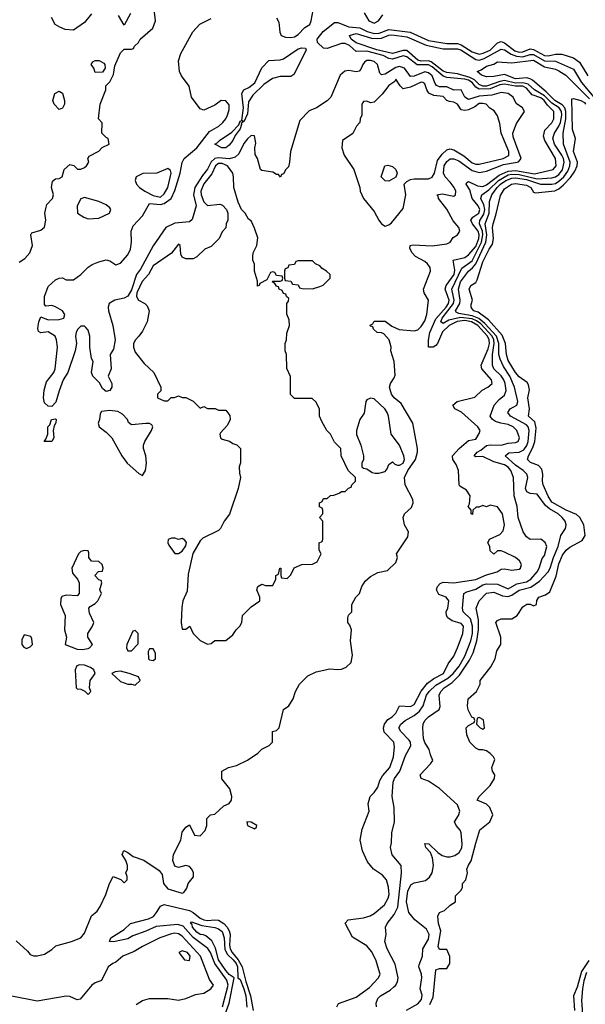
# Model space of a CAD drawing. Header units: inches. Extents: x 2380249 to 2585472, y 382747 to 546448.
# Tile 510 of 626: x 2531093 to 2534215, y 453924 to 459357. Entities that reach past the tile are written whole.
import ezdxf

# ---------------------------------------------------------------- set-up
doc = ezdxf.new("R2010")
doc.units = ezdxf.units.IN
doc.header["$MEASUREMENT"] = 0
doc.layers.add('C5435', color=7, linetype='Continuous')

msp = doc.modelspace()

# ---------------------------------------------------------------- linework, layer by layer
at = {"layer": 'C5435', "color": 4}
for points, elevation in [([(2532510, 459366.8), (2532523.1, 459343.1), (2532528.1, 459288.1), (2532536, 459270), (2532560.4, 459260.4), (2532590, 459257.6), (2532610, 459261.7), (2532630, 459275.3), (2532666.7, 459313.3), (2532694.3, 459330), (2532702.7, 459350), (2532723.5, 459470)], 24), ([(2531090, 458018), (2531120.4, 458039.6), (2531148.9, 458071.1), (2531164, 458110), (2531155.3, 458170), (2531160.2, 458179.8), (2531210, 458194.8), (2531230, 458211.3), (2531236.9, 458250), (2531232, 458290), (2531238.6, 458321.4), (2531243.2, 458336.8), (2531273.2, 458370), (2531279.3, 458390), (2531269.1, 458430.9), (2531274, 458466), (2531290, 458478), (2531310, 458481), (2531328, 458490), (2531338, 458530), (2531370, 458558), (2531391.6, 458551.6), (2531412.7, 458532.7), (2531430, 458532), (2531450, 458541), (2531462, 458550), (2531474, 458570), (2531468.7, 458590), (2531476.4, 458603.6), (2531530, 458632), (2531548.7, 458651.3), (2531586, 458670), (2531582, 458702), (2531570, 458706), (2531546, 458730), (2531547.3, 458787.3), (2531528, 458810), (2531538, 458890), (2531568, 458970), (2531568.4, 458991.6), (2531590, 459014), (2531610, 459054), (2531618, 459102), (2531650, 459174), (2531670, 459194), (2531710, 459194), (2531722, 459198), (2531726, 459210), (2531748, 459230), (2531758, 459250), (2531828.7, 459310), (2531842, 459350), (2531834.6, 459414.6)], 28), ([(2531490, 459389.2), (2531450, 459341.2), (2531390, 459299), (2531343.1, 459303.1), (2531314.6, 459314.6), (2531288, 459330), (2531268.4, 459368.4)], 28), ([(2531704.7, 459390), (2531670, 459326), (2531639, 459379)], 28), ([(2532994.4, 459394.4), (2533020.4, 459350), (2533050, 459337.6), (2533074, 459350), (2533097.2, 459382.8)], 24), ([(2531074.2, 454274.2), (2531136.3, 454216.3), (2531150, 454198), (2531170, 454191.3), (2531190, 454191.3), (2531230, 454201), (2531270, 454226.8), (2531292.5, 454247.5), (2531378, 454270), (2531430, 454290.7), (2531450, 454316), (2531490, 454411.3), (2531521.2, 454438.8), (2531536.6, 454463.4), (2531569.2, 454530), (2531589.2, 454590), (2531608.7, 454630), (2531652, 454612), (2531670, 454594), (2531686, 454610), (2531686, 454630), (2531678, 454650), (2531688.7, 454670), (2531688.7, 454690), (2531678, 454718), (2531658, 454750), (2531668, 454772), (2531690, 454762), (2531718.8, 454738.8), (2531778.4, 454718.4), (2531862.8, 454662.8), (2531879.8, 454639.8), (2531886, 454590), (2531910, 454561.6), (2531990, 454538), (2531999, 454541), (2532015.3, 454564.7), (2532022, 454590), (2532052.9, 454627.1), (2532052.7, 454650), (2532044, 454670), (2532030, 454684), (2532010, 454689), (2531970, 454678), (2531950, 454686), (2531938, 454718), (2531942.7, 454750), (2531982, 454830), (2531990, 454874), (2532010, 454902), (2532030, 454914), (2532058, 454858), (2532090, 454854), (2532116.4, 454883.6), (2532126, 454910), (2532126, 454950), (2532146, 454970), (2532170, 454974), (2532220.2, 455019.8), (2532248.9, 455031.1), (2532262, 455050), (2532264, 455070), (2532252.9, 455112.9), (2532208.4, 455168.4), (2532208, 455210), (2532246, 455230), (2532290, 455242), (2532350, 455271.3), (2532408, 455310), (2532430, 455332), (2532470, 455352), (2532488, 455370), (2532488, 455430), (2532510, 455434), (2532526, 455450), (2532548.7, 455550), (2532578, 455570), (2532602, 455610), (2532615.3, 455650), (2532638, 455690), (2532683.1, 455736.9), (2532730, 455758), (2532804.5, 455775.5), (2532850, 455770.4), (2532870, 455772.7), (2532896, 455784), (2532922.4, 455810), (2532929.7, 455850), (2532919.3, 455930), (2532925.2, 455990), (2532916, 456016), (2532904, 456030), (2532904, 456056), (2532908.4, 456071.6), (2532926, 456090), (2532926, 456130), (2532949.1, 456170.9), (2532969, 456191), (2532981.2, 456230), (2533000.9, 456259.1), (2533030, 456284.7), (2533070, 456306), (2533123.1, 456316.9), (2533170, 456361), (2533178, 456390), (2533173.2, 456410), (2533235.9, 456504.1), (2533239.7, 456530), (2533218, 456570), (2533209.4, 456610.6), (2533217.2, 456630), (2533255.6, 456664.4), (2533265.6, 456690), (2533262.4, 456710), (2533221.6, 456790), (2533217.6, 456830), (2533236.3, 456870), (2533278, 456930), (2533289.7, 456970), (2533289.6, 456990), (2533263.7, 457130), (2533198.8, 457238.8), (2533159.3, 457270), (2533146, 457290), (2533134, 457330), (2533139, 457350), (2533160.2, 457379.8), (2533165.2, 457394.8), (2533160.9, 457470), (2533141.2, 457530), (2533142.7, 457550), (2533132.7, 457590), (2533103.1, 457623.1), (2533090, 457628.7), (2533066, 457630), (2533046, 457650), (2533042, 457662), (2533030, 457666), (2533028.4, 457671.6), (2533042, 457678), (2533050, 457694), (2533110, 457694), (2533146.4, 457666.4), (2533186.9, 457646.9), (2533270, 457639.3), (2533290, 457646), (2533310, 457664.4), (2533330, 457695.5), (2533339.7, 457730), (2533349.4, 457810), (2533326.6, 457850), (2533322, 457870), (2533360.7, 457970), (2533358, 457990), (2533344.5, 458010), (2533330, 458021.6), (2533278, 458050), (2533259.5, 458070), (2533246.6, 458093.4), (2533249.2, 458110), (2533265.6, 458114.4), (2533369.1, 458109.1), (2533450, 458119.5), (2533469.4, 458130), (2533486, 458154), (2533509.3, 458170), (2533522.9, 458190), (2533516.9, 458210), (2533486, 458246), (2533450.6, 458310.6), (2533405.1, 458370), (2533402.7, 458382.7), (2533395.3, 458390), (2533424.4, 458395.6), (2533490, 458383.8), (2533499.3, 458390), (2533499.7, 458410), (2533490.8, 458430), (2533470, 458461.1), (2533441.7, 458490), (2533432.9, 458510), (2533435.3, 458550), (2533450, 458574.6), (2533470, 458589), (2533490, 458589.2), (2533517.5, 458577.5), (2533590, 458525.4), (2533630, 458513.7), (2533670, 458520.2), (2533763.2, 458556.8), (2533839, 458570), (2533847.2, 458572.8), (2533860.5, 458590), (2533816.9, 458710), (2533815.8, 458730), (2533835.2, 458784.8), (2533879.3, 458850), (2533869.2, 458870), (2533833.5, 458893.5), (2533816.9, 458930), (2533790, 458949.7), (2533750, 458955), (2533698.9, 458941.1), (2533630, 458935.2), (2533570, 458916.4), (2533549.8, 458929.8), (2533530, 458969.3), (2533490, 458968.3), (2533450, 458986), (2533410, 458987), (2533394.1, 458994.1), (2533385.5, 459005.5), (2533370, 459046.3), (2533350, 459063.7), (2533330, 459069), (2533270, 459045.8), (2533250, 459043.1), (2533216.4, 459090), (2533190, 459097.8), (2533170, 459092.1), (2533110, 459055.4), (2533090, 459052), (2533081.3, 459061.3), (2533068, 459110), (2533050, 459125.4), (2533030, 459131.3), (2533010, 459132.2), (2532997, 459123), (2532986.4, 459110), (2532976.5, 459083.5), (2532966.8, 459073.2), (2532950, 459068.2), (2532910, 459076.2), (2532887.7, 459072.3), (2532862.8, 459050), (2532810, 458928.7), (2532790, 458908.7), (2532732, 458870), (2532690, 458854), (2532639, 458801), (2532587.3, 458630), (2532582.8, 458570), (2532576, 458544), (2532562, 458530), (2532550, 458506), (2532538, 458502), (2532532.7, 458487.3), (2532522, 458502), (2532510, 458502), (2532490, 458515.3), (2532430, 458525.2), (2532422, 458530), (2532405.2, 458590), (2532393.6, 458613.6), (2532391.5, 458650), (2532395.6, 458675.6), (2532390, 458715.3), (2532370, 458717), (2532350, 458699.6), (2532330, 458673), (2532303.1, 458616.9), (2532282, 458598), (2532250.2, 458589.8), (2532190, 458594.7), (2532170, 458591.2), (2532150, 458572.2), (2532128.9, 458531.1), (2532102.2, 458497.8), (2532060.1, 458430), (2532051.9, 458390), (2532067.4, 458330), (2532045.8, 458254.2), (2532030, 458240.9), (2531950, 458233.6), (2531899.5, 458210), (2531830, 458109.5), (2531758.9, 457981.1), (2531736.9, 457950), (2531710, 457867), (2531690, 457831.5), (2531670, 457820.5), (2531618.8, 457810), (2531587.2, 457790), (2531581.1, 457770), (2531583.1, 457750), (2531607.3, 457670), (2531620.7, 457590), (2531610, 457538), (2531592, 457510), (2531598, 457430), (2531582, 457390), (2531601, 457350), (2531601, 457330), (2531591.3, 457310), (2531570, 457306), (2531562, 457310), (2531550, 457322), (2531532.9, 457352.9), (2531497.2, 457390), (2531489.6, 457410), (2531499, 457470), (2531490, 457488), (2531479.5, 457550), (2531480.5, 457610), (2531470, 457644), (2531458, 457658), (2531450, 457665.2), (2531430, 457665.2), (2531412.5, 457647.5), (2531403.8, 457630), (2531401.3, 457610), (2531406, 457570), (2531398.4, 457530), (2531358, 457410), (2531333.4, 457370), (2531310.4, 457309.6), (2531292.8, 457247.2), (2531270, 457222), (2531250, 457224), (2531230, 457242), (2531225.1, 457270), (2531227.5, 457312.5), (2531241.6, 457358.4), (2531281.2, 457410), (2531289.3, 457430), (2531300.9, 457550), (2531296, 457590), (2531288.7, 457610), (2531250, 457634), (2531208.7, 457628.7), (2531196.4, 457636.4), (2531193.6, 457653.6), (2531198, 457690), (2531210, 457718), (2531250, 457700.7), (2531310, 457701.6), (2531337.2, 457710), (2531342.7, 457730), (2531329, 457750), (2531290, 457772.3), (2531270, 457779.5), (2531236.4, 457776.4), (2531230, 457786), (2531229.7, 457830), (2531250, 457884), (2531290, 457921), (2531310, 457931.3), (2531330, 457932), (2531350, 457922), (2531390, 457922), (2531430, 457951.3), (2531470, 457991.3), (2531493.6, 458006.4), (2531530, 458021), (2531570, 458031), (2531590, 458026), (2531624.5, 458004.5), (2531650, 458013), (2531690, 458059.5), (2531705.3, 458090), (2531709.8, 458130), (2531708.6, 458190), (2531720, 458220), (2531770, 458273.7), (2531810, 458342.4), (2531870, 458337.3), (2531890, 458341.6), (2531929.7, 458370), (2531950, 458413.4), (2531978.9, 458510), (2531990.6, 458569.4), (2532000.4, 458590), (2532070.7, 458649.3), (2532141, 458739), (2532191.3, 458770), (2532214.7, 458790), (2532231.1, 458810), (2532239.7, 458830), (2532250, 458862), (2532250, 458886), (2532230, 458909.4), (2532204.7, 458910), (2532170, 458884.5), (2532110, 458857.2), (2532090, 458864), (2532042, 458930), (2532028.7, 458990), (2531986.3, 459046.3), (2531975.3, 459070), (2531968.7, 459130), (2531982, 459170), (2532049.4, 459290.6), (2532087.2, 459332.8), (2532150, 459362.8)], 24), ([(2532842.9, 453910), (2532851.9, 453928.1), (2532950, 453963.8), (2533023.5, 454016.5), (2533072.7, 454070), (2533082, 454090), (2533059.7, 454170), (2533035.6, 454215.6), (2533010, 454246.6), (2532930, 454295.3), (2532888.7, 454371.3), (2532906, 454390), (2532990, 454400.5), (2533027.7, 454412.3), (2533050, 454424.9), (2533106.5, 454473.5), (2533127.3, 454510), (2533131.6, 454530), (2533129.5, 454570), (2533117, 454610), (2533096.1, 454636.1), (2533046, 454670), (2533012.7, 454710), (2532985.2, 454770), (2532973.2, 454830), (2532984, 454890), (2533021.2, 454990), (2533017.2, 455030), (2533028, 455070), (2533050, 455092), (2533070, 455122), (2533081.2, 455158.8), (2533094.9, 455185.1), (2533136.2, 455230), (2533156.3, 455290), (2533162, 455342), (2533158, 455370), (2533105.6, 455425.6), (2533102, 455450), (2533107, 455470), (2533125.3, 455494.7), (2533149.2, 455510), (2533169.2, 455530), (2533189, 455571), (2533250, 455567), (2533270, 455578.4), (2533308.4, 455651.6), (2533344.9, 455695.1), (2533378.5, 455721.5), (2533433, 455750), (2533458, 455802), (2533490, 455844.7), (2533510, 455891.3), (2533538.4, 455970), (2533542.9, 456010), (2533530, 456024.5), (2533479.5, 456039.5), (2533456.5, 456056.5), (2533448.7, 456070), (2533448, 456090), (2533457.2, 456110), (2533461.2, 456150), (2533448, 456170), (2533406, 456186), (2533394, 456210), (2533399, 456230), (2533414.8, 456245.2), (2533430, 456252.4), (2533490, 456250.3), (2533610, 456268.8), (2533670, 456294), (2533728, 456310), (2533750, 456324.7), (2533770, 456326), (2533810, 456318.8), (2533850, 456324), (2533857.2, 456330), (2533862.7, 456350), (2533852.7, 456370), (2533830, 456389), (2533770, 456418), (2533750, 456426), (2533730, 456426), (2533710, 456408), (2533690, 456426), (2533688, 456450), (2533678, 456470), (2533686, 456490), (2533743.2, 456516.8), (2533762.7, 456537.3), (2533769.3, 456570), (2533757.2, 456630), (2533730, 456668.7), (2533690, 456678), (2533670, 456669), (2533650, 456675.3), (2533627.3, 456667.3), (2533612.7, 456667.3), (2533594, 456650), (2533592.7, 456627.3), (2533586, 456630), (2533586, 456650), (2533568, 456670), (2533575.3, 456684.7), (2533579, 456730), (2533560.2, 456760.2), (2533522, 456782), (2533518, 456790), (2533514.5, 456870), (2533502.4, 456902.4), (2533483.7, 456930), (2533482.7, 456950), (2533519, 456990), (2533570, 457034.8), (2533610, 457042), (2533630, 457074), (2533634, 457090), (2533621.2, 457110), (2533531.3, 457191.3), (2533495.3, 457210), (2533484, 457230), (2533508, 457250), (2533605.4, 457274.6), (2533646.7, 457313.3), (2533677.2, 457330), (2533700.9, 457350), (2533697, 457370), (2533644.2, 457430), (2533640.5, 457450), (2533678.8, 457541.2), (2533685.8, 457570), (2533685, 457590), (2533674.9, 457610), (2533621.4, 457670), (2533586.3, 457690), (2533550, 457696.3), (2533507.9, 457692.1), (2533463.2, 457670), (2533426.4, 457633.6), (2533399.2, 457570), (2533390, 457558.5), (2533374.9, 457550), (2533349.7, 457549.7), (2533348.9, 457588.9), (2533357.7, 457630), (2533390, 457705.3), (2533447.5, 457770), (2533459.9, 457790), (2533463.2, 457810), (2533441.8, 457870), (2533447.1, 457890), (2533490.6, 457950), (2533495.3, 457975.3), (2533486.6, 458030), (2533550, 458044.9), (2533570, 458058.7), (2533610, 458106), (2533628.1, 458150), (2533629.9, 458170), (2533623.7, 458190), (2533591.8, 458230), (2533583.1, 458250), (2533593.5, 458266.5), (2533627.2, 458290), (2533632.2, 458310), (2533623.9, 458330), (2533589.8, 458369.8), (2533577.1, 458417.1), (2533558.4, 458450), (2533561.3, 458458.7), (2533570, 458463), (2533619.7, 458439.7), (2533650, 458435.9), (2533670, 458444.7), (2533740.6, 458499.4), (2533790, 458521.4), (2533830, 458523.9), (2533934, 458506), (2534038.4, 458530), (2534053.5, 458550), (2534051.1, 458590), (2533992.2, 458690), (2533985.1, 458714.9), (2533992.3, 458747.7), (2534030, 458787.7), (2534040.7, 458810), (2534041.3, 458850), (2534005.7, 458885.7), (2533988.8, 458910), (2533970, 458925), (2533922.7, 458942.7), (2533890, 458978.6), (2533870, 458989.2), (2533830, 458989.9), (2533770, 459001), (2533743.3, 458996.7), (2533690, 458975.2), (2533630, 458973.8), (2533610, 458984.6), (2533589.9, 459010), (2533570, 459022.6), (2533550, 459029), (2533450, 459038.4), (2533430, 459044.3), (2533370, 459097.3), (2533350, 459107.1), (2533287.7, 459107.7), (2533230, 459152.2), (2533210, 459156.8), (2533150, 459139.1), (2533130, 459142), (2533098.6, 459158.6), (2533010, 459182.7), (2532950, 459180.9), (2532913.9, 459213.9), (2532890, 459224.7), (2532870, 459225.2), (2532790, 459197.1), (2532770, 459198.7), (2532736.3, 459230), (2532734.5, 459250), (2532767.6, 459292.4), (2532830, 459342), (2532850, 459341.1), (2532910, 459316.5), (2532970, 459311.6), (2533011.8, 459291.8), (2533050, 459280.7), (2533077.7, 459282.3), (2533130, 459302.1), (2533248.3, 459288.3), (2533350, 459242.1), (2533450, 459224.6), (2533510, 459225.1), (2533530, 459218), (2533590, 459180.1), (2533630, 459167.1), (2533651.5, 459171.5), (2533690.8, 459189.2), (2533730, 459229.1), (2533750, 459235.6), (2533770, 459229.3), (2533825.3, 459185.3), (2533850, 459177.3), (2533870, 459179.3), (2533910, 459195.2), (2533930, 459191.8), (2533990, 459158.5), (2534010, 459157.8), (2534050, 459166.2), (2534086, 459166), (2534150, 459145.7), (2534182.5, 459122.5), (2534230, 459046.8)], 16), ([(2533062, 453910), (2533061.2, 453930), (2533070, 453956), (2533084, 453970), (2533137.6, 454002.4), (2533159.1, 454020.9), (2533169.6, 454030.4), (2533179.3, 454050), (2533182.7, 454070), (2533165.6, 454145.6), (2533121.2, 454230), (2533109.3, 454270), (2533115.1, 454310), (2533112.7, 454350), (2533120.9, 454370), (2533160.7, 454419.3), (2533180.5, 454459.5), (2533200.9, 454650), (2533198, 454690), (2533149.5, 454749.5), (2533139, 454790), (2533144.7, 454815.3), (2533146.6, 454870), (2533162.7, 454930), (2533160.7, 455010), (2533149.4, 455070), (2533154, 455150), (2533162.4, 455170), (2533191.3, 455210), (2533223.1, 455296.9), (2533252, 455350), (2533249.4, 455370), (2533242, 455382), (2533196, 455430), (2533185.1, 455450), (2533196, 455470), (2533220.9, 455490), (2533270, 455517.4), (2533299.1, 455540.9), (2533320.4, 455570), (2533338.7, 455630), (2533352.4, 455650), (2533390, 455684.7), (2533456.7, 455723.3), (2533486.2, 455750), (2533518, 455790), (2533550, 455844.4), (2533582.8, 455930), (2533592.1, 455970), (2533593, 456010), (2533580.9, 456050), (2533540.5, 456090), (2533536.9, 456110), (2533544.5, 456190), (2533560.4, 456199.6), (2533610, 456214.9), (2533650, 456238), (2533670, 456244.2), (2533730, 456242.8), (2533790, 456217.3), (2533836.5, 456243.5), (2533890, 456254.3), (2533914, 456270), (2533949.6, 456310), (2533960.7, 456330), (2533977, 456383), (2533990, 456401), (2534002.4, 456450), (2533992.8, 456472.8), (2533970, 456489.6), (2533910, 456489.3), (2533890, 456502.7), (2533871.8, 456530), (2533845.4, 456610), (2533839.1, 456670), (2533822, 456730), (2533819.6, 456830), (2533803.5, 456870), (2533790, 456887.6), (2533770, 456901.4), (2533710, 456916.8), (2533650, 456946.9), (2533610, 456945.1), (2533601.2, 456950), (2533619, 456970), (2533639.2, 456980.8), (2533670, 457007), (2533690, 457011.8), (2533750, 457009), (2533790, 457019.5), (2533830, 457023.8), (2533844, 457030), (2533851.6, 457050), (2533837, 457090), (2533817, 457110), (2533790, 457123.5), (2533749.7, 457129.7), (2533719.7, 457139.7), (2533703.7, 457150), (2533689.3, 457170), (2533712.7, 457230), (2533739.1, 457260.9), (2533770, 457284.9), (2533778.9, 457310), (2533773.1, 457350), (2533764.7, 457370), (2533751.3, 457391.3), (2533709.7, 457430), (2533702.6, 457450), (2533703.2, 457510), (2533712.4, 457570), (2533710.5, 457590), (2533701.1, 457610), (2533638.3, 457678.3), (2533615.3, 457695.3), (2533590, 457705.8), (2533526.2, 457713.8), (2533461.7, 457698.3), (2533430, 457680.5), (2533417.6, 457690), (2533425.8, 457710), (2533487.8, 457790), (2533491.4, 457810), (2533478.9, 457870), (2533534.2, 457985.8), (2533590, 458026), (2533642.9, 458130), (2533650.4, 458170), (2533647.1, 458190), (2533630.6, 458230), (2533632.2, 458247.8), (2533655.8, 458284.2), (2533660.8, 458310), (2533655.4, 458335.4), (2533639.1, 458370), (2533643.6, 458390), (2533682, 458418), (2533735.3, 458470), (2533790, 458500.1), (2533810, 458504.3), (2533850, 458502.9), (2533950, 458479.5), (2534030, 458483.8), (2534050, 458489.2), (2534070, 458502.8), (2534090, 458528.8), (2534098.5, 458570), (2534095.7, 458590), (2534086, 458610), (2534044.4, 458670), (2534036.2, 458703.8), (2534044.4, 458730), (2534070, 458768.7), (2534078.4, 458790), (2534085, 458830), (2534083, 458850), (2534070.7, 458870.7), (2534030, 458896.5), (2533990, 458936.7), (2533935.6, 458970), (2533900.4, 459000.4), (2533870, 459008.5), (2533830, 459006.9), (2533770, 459020.7), (2533743.6, 459016.4), (2533670.6, 458990), (2533649.9, 458989.9), (2533630, 458999.4), (2533604.1, 459024.1), (2533578.4, 459038.4), (2533510, 459058), (2533450, 459065.4), (2533430, 459073.2), (2533363.9, 459123.9), (2533350, 459128.8), (2533310, 459128.7), (2533290, 459133.5), (2533230, 459186.2), (2533210, 459186), (2533150, 459169.8), (2533065.1, 459190), (2532950, 459229.7), (2532922, 459250), (2532913.2, 459270), (2532950, 459279.6), (2533035.5, 459255.5), (2533070, 459252.5), (2533090, 459254.7), (2533130, 459271.8), (2533146.9, 459273.1), (2533230, 459262.3), (2533337, 459217), (2533430, 459195.8), (2533510, 459195.5), (2533528, 459190), (2533610, 459137.2), (2533630, 459133.8), (2533657.4, 459142.6), (2533750, 459194.7), (2533770, 459191.2), (2533806.6, 459166.6), (2533835.3, 459155.3), (2533870, 459152), (2533910, 459165.5), (2533930, 459164.4), (2533990, 459130.1), (2534050, 459127.1), (2534150, 459083.8), (2534194.4, 459010), (2534263, 458930)], 12), ([(2533227.6, 453892.4), (2533290, 453926.3), (2533311.1, 453950), (2533313.9, 453973.9), (2533303.7, 454010), (2533313.7, 454070), (2533310.8, 454090.8), (2533296.3, 454130), (2533297.7, 454142.3), (2533316.3, 454190), (2533317.6, 454230), (2533350, 454283), (2533354, 454310), (2533338.3, 454338.3), (2533273.6, 454390), (2533240.5, 454430), (2533227.6, 454490), (2533236.3, 454550), (2533254.7, 454585.3), (2533270, 454594.4), (2533332.3, 454607.7), (2533354.9, 454625.1), (2533369.7, 454650.3), (2533377.4, 454690), (2533372.1, 454732.1), (2533361.5, 454761.5), (2533334, 454790), (2533329.3, 454810.7), (2533351, 454810), (2533401.3, 454761.3), (2533425.8, 454745.8), (2533450, 454738), (2533470, 454737.4), (2533495.8, 454744.2), (2533518.4, 454761.6), (2533532.8, 454787.2), (2533535.1, 454810), (2533529.6, 454870), (2533524.4, 454884.4), (2533502.7, 454910), (2533493.2, 454930), (2533514.9, 454965.1), (2533522.9, 454990), (2533510, 455025.2), (2533410, 455115.1), (2533350, 455156), (2533309, 455170), (2533304, 455190), (2533361.2, 455250), (2533374, 455270), (2533360.2, 455300.2), (2533354, 455330), (2533330, 455369), (2533322.9, 455390), (2533318, 455450), (2533320.9, 455470), (2533329.4, 455490), (2533349.3, 455510), (2533408.9, 455551.1), (2533413.6, 455566.4), (2533409.4, 455629.4), (2533418.4, 455650), (2533436.2, 455670), (2533480.2, 455699.8), (2533520.2, 455739.8), (2533576.7, 455823.3), (2533596.5, 455863.5), (2533616.2, 455930), (2533625.7, 455990), (2533625.6, 456045.6), (2533612.3, 456110), (2533629.3, 456150), (2533670, 456192.2), (2533710, 456197.6), (2533757.5, 456177.5), (2533790, 456174.4), (2533810, 456181.5), (2533850, 456209.1), (2533915.1, 456224.9), (2533961.8, 456258.2), (2534009.7, 456310), (2534021.5, 456330), (2534039.3, 456390), (2534065.1, 456450), (2534079.5, 456510), (2534106, 456550), (2534109.5, 456570), (2534103.6, 456590), (2534087.8, 456610), (2534065.6, 456630), (2534017.2, 456657.2), (2533995.7, 456675.7), (2533950, 456738), (2533910, 456742.7), (2533892.3, 456752.3), (2533885.6, 456770), (2533898.7, 456830), (2533892, 456850), (2533871.6, 456870), (2533830, 456898), (2533772.7, 456950), (2533793.6, 456966.4), (2533850, 456970.2), (2533875.8, 456984.2), (2533892.2, 457007.8), (2533899, 457030), (2533905.3, 457090), (2533900.4, 457110), (2533890, 457120.4), (2533802, 457170), (2533787.6, 457190), (2533801.2, 457210), (2533838, 457230), (2533842.4, 457250), (2533823.9, 457330), (2533798.4, 457390), (2533763.1, 457443.1), (2533744.4, 457484.4), (2533738, 457510), (2533738.1, 457570), (2533725, 457610), (2533661, 457681), (2533627.4, 457707.4), (2533590, 457723.2), (2533516.4, 457736.4), (2533502.4, 457742.4), (2533498, 457750), (2533521.8, 457790), (2533525, 457810), (2533514.8, 457870), (2533526.6, 457910), (2533569.7, 457970), (2533592.3, 457987.7), (2533610.4, 458009.6), (2533665.6, 458130), (2533671.3, 458170), (2533662.2, 458230), (2533684.5, 458290), (2533687.1, 458352.9), (2533699.3, 458390), (2533728.2, 458430), (2533747.1, 458450), (2533776.4, 458470), (2533810, 458482.2), (2533830, 458483.6), (2533890, 458474.7), (2533968.7, 458448.7), (2534030, 458448.4), (2534050, 458453.5), (2534070, 458465.6), (2534096.8, 458490), (2534118.7, 458521.3), (2534129.8, 458550), (2534131.5, 458570), (2534095.1, 458670), (2534093.3, 458730), (2534108.1, 458810), (2534107.5, 458850), (2534101.3, 458870), (2534087.2, 458887.2), (2534046.2, 458910), (2533998.4, 458958.4), (2533923.3, 459023.3), (2533910, 459029.8), (2533890, 459035.3), (2533830, 459029.9), (2533770, 459055.1), (2533710, 459043.6), (2533670, 459042), (2533642, 459050), (2533618, 459070), (2533640.7, 459079.3), (2533670, 459100.5), (2533709.5, 459110.5), (2533730, 459124.7), (2533810, 459118), (2533930, 459132.8), (2533990, 459097.2), (2534050, 459082.8), (2534070, 459073.8), (2534107, 459050), (2534239.2, 458919.2)], 8), ([(2533357.4, 453922.6), (2533376.2, 453963.8), (2533390, 454114), (2533410, 454122), (2533450, 454122), (2533468, 454150), (2533467.3, 454187.3), (2533450, 454226), (2533410, 454226), (2533403.1, 454243.1), (2533418, 454330), (2533404, 454370), (2533401.2, 454410), (2533410, 454431.3), (2533438, 454442), (2533468.9, 454471.1), (2533498, 454490), (2533498, 454522), (2533530, 454554), (2533538, 454570), (2533538, 454590), (2533555.3, 454610), (2533564, 454650), (2533562, 454670), (2533570, 454692), (2533585.2, 454714.8), (2533610, 454814), (2533633.6, 454886.4), (2533689, 454930), (2533705.2, 454970), (2533689, 455010), (2533670, 455029), (2533618, 455050), (2533628.7, 455070), (2533689.3, 455130.7), (2533714, 455170), (2533715.3, 455190), (2533702, 455210), (2533699, 455230), (2533715.3, 455275.3), (2533708.7, 455290), (2533690, 455308.7), (2533670, 455322), (2533650, 455328.7), (2533628.9, 455328.9), (2533610, 455338), (2533578, 455370), (2533562, 455410), (2533558, 455450), (2533570, 455462), (2533602, 455478), (2533606, 455490), (2533602, 455502), (2533588.4, 455508.4), (2533568.9, 455548.9), (2533564, 455570), (2533569, 455610), (2533615.3, 455650), (2533634, 455690), (2533635.3, 455710), (2533694.5, 455785.5), (2533717.2, 455830), (2533726.6, 455873.4), (2533749, 455910), (2533749, 455950), (2533722, 456030), (2533730, 456042), (2533750, 456051), (2533810, 456050.8), (2533839, 456070), (2533870, 456118), (2533891.6, 456131.6), (2533911.6, 456131.6), (2533930, 456122), (2533946, 456130), (2533948.4, 456151.6), (2533958, 456170), (2533996.2, 456183.8), (2534020.1, 456199.9), (2534054.2, 456285.8), (2534070, 456354.8), (2534090, 456403), (2534110, 456430.4), (2534130, 456446.4), (2534197.6, 456482.4), (2534213.6, 456510), (2534206.3, 456570), (2534185.6, 456610), (2534167.2, 456627.2), (2534110, 456649.7), (2534030, 456695.1), (2534010, 456727), (2533983.5, 456790), (2533978, 456810), (2533981.3, 456850), (2533975.8, 456875.8), (2533956.6, 456896.6), (2533913.1, 456913.1), (2533897, 456930), (2533901.3, 456950), (2533924.7, 456995.3), (2533935.8, 457030), (2533943.1, 457103.1), (2533937.4, 457137.4), (2533900.9, 457170), (2533907.8, 457210), (2533898.4, 457270), (2533906.3, 457313.7), (2533902.5, 457342.5), (2533894.9, 457354.9), (2533850, 457387), (2533830, 457409.6), (2533790, 457476), (2533779.7, 457510), (2533775.1, 457570), (2533755.8, 457615.8), (2533681.1, 457701.1), (2533623.3, 457743.3), (2533599, 457750), (2533590, 457762), (2533585.2, 457770), (2533586, 457786), (2533593.2, 457810), (2533574, 457870), (2533584, 457890), (2533610, 457906.8), (2533618.7, 457921.3), (2533650, 458020.7), (2533684, 458090), (2533702.6, 458117.4), (2533708.6, 458150), (2533702.6, 458210), (2533706.3, 458230), (2533722, 458278), (2533747.2, 458387.2), (2533770, 458423.8), (2533807, 458450), (2533830, 458453.2), (2533890, 458443.7), (2533914.4, 458430), (2533930, 458404.7), (2533940.5, 458400.5), (2534047.8, 458412.2), (2534070, 458423.1), (2534094.9, 458445.1), (2534134.3, 458485.7), (2534158.2, 458521.8), (2534169.8, 458550), (2534171.6, 458570), (2534149.8, 458630), (2534162, 458702), (2534144.2, 458750), (2534140.4, 458919.6), (2534150, 458922), (2534190, 458910.4), (2534210, 458899.1), (2534216.4, 458890)], 4), ([(2532212.2, 453910), (2532242.8, 454030), (2532236.3, 454056.3), (2532169.9, 454149.9), (2532146, 454210), (2532132.3, 454232.3), (2532050, 454293.2), (2531995.1, 454355.1), (2531965.1, 454365.1), (2531846.6, 454353.4), (2531790, 454327), (2531717.4, 454302.6), (2531690, 454285.7), (2531610, 454267.8), (2531588.7, 454270), (2531595.3, 454290), (2531670, 454337.1), (2531705.1, 454370), (2531804.7, 454395.3), (2531830.7, 454409.3), (2531848.7, 454430), (2531870, 454466.4), (2531890, 454475.5), (2532030, 454440.9), (2532050, 454430.9), (2532090, 454399), (2532110, 454390.9), (2532130, 454387.2), (2532170, 454391), (2532190, 454388.3), (2532219.6, 454370), (2532238.6, 454350), (2532249.3, 454330), (2532254.2, 454310), (2532250.9, 454250), (2532254.6, 454230), (2532265.5, 454210), (2532299.8, 454170), (2532321, 454130), (2532340.4, 454050), (2532366.2, 453970), (2532381.2, 453890)], 16), ([(2532227, 453870), (2532249.1, 453930), (2532277.2, 454070), (2532250, 454088.5), (2532230, 454109.8), (2532190, 454169.7), (2532173.8, 454233.8), (2532153.4, 454273.4), (2532121, 454301), (2532107.9, 454307.9), (2532090, 454309.7), (2532070, 454321.6), (2532046.3, 454350), (2532044.1, 454364.1), (2532035.3, 454370), (2532041.2, 454378.8), (2532098.7, 454358.7), (2532170, 454348.4), (2532190, 454341.3), (2532210, 454324.9), (2532220.8, 454290), (2532225.9, 454225.9), (2532239.4, 454199.4), (2532271, 454170), (2532287.2, 454150), (2532296.1, 454130), (2532297.1, 454070), (2532310, 454060.3), (2532330.7, 454010), (2532341.7, 453970), (2532347.5, 453907.5)], 12), ([(2531736.4, 453923.6), (2531770, 453944.7), (2531810, 453956), (2531910, 453956.3), (2531970, 453946.8), (2532010, 453956), (2532062.7, 453977.3), (2532110, 453986), (2532148, 454010), (2532162, 454030), (2532140.7, 454060.7), (2532091.7, 454190), (2531990, 454299.8), (2531970, 454313), (2531950, 454316.2), (2531930, 454312.9), (2531867.3, 454290), (2531770, 454242.9), (2531724.9, 454215.1), (2531662, 454190), (2531623.9, 454156.1), (2531607.7, 454150), (2531582, 454130), (2531544.7, 454055.3), (2531510, 454042), (2531492, 454030), (2531427.3, 453952.7), (2531410, 453949.3), (2531370, 453967), (2531350, 453969.6), (2531190, 453942), (2531050, 453969.4)], 24), ([(2534234.4, 454165.6), (2534194.1, 454105.9), (2534170, 454019), (2534150.4, 453970), (2534156.3, 453890)], 4), ([(2534221.3, 454098.7), (2534207.2, 454052.8), (2534200.1, 454010), (2534195, 453945), (2534198.9, 453870)], 8)]:
    msp.add_lwpolyline(points, dxfattribs=dict(at, elevation=elevation))
for points, elevation in [([(2532330, 458794), (2532322, 458798), (2532322, 458790), (2532315.3, 458784.7), (2532317.5, 458777.5), (2532310, 458754), (2532283, 458717), (2532270, 458689.6), (2532250, 458664.5), (2532230, 458649.7), (2532208.7, 458650), (2532169.4, 458670), (2532183.6, 458676.4), (2532196, 458690), (2532263.1, 458736.9), (2532303.3, 458776.7), (2532310, 458796), (2532319.3, 458800.7), (2532327.6, 458870), (2532319.5, 458950), (2532329.4, 458970), (2532358, 458982), (2532391.7, 459008.3), (2532430, 459090.7), (2532468, 459132), (2532530, 459135), (2532550, 459140.2), (2532630, 459196.5), (2532650, 459202.3), (2532670, 459198.8), (2532673.4, 459190), (2532665.3, 459170), (2532606, 459054), (2532590, 459042.9), (2532530, 459042.9), (2532488.6, 459031.4), (2532441.4, 458998.6), (2532380.4, 458939.6), (2532356.7, 458903.3), (2532350, 458838)], 16), ([(2531510, 459066), (2531502, 459090), (2531488, 459110), (2531496.4, 459123.6), (2531509.1, 459130.9), (2531531.3, 459131.3), (2531556.9, 459116.9), (2531562, 459110), (2531564.7, 459090), (2531550, 459068)], 28), ([(2533170, 459028), (2533163.5, 459016.5), (2533130, 458992.7), (2533094.6, 458945.4), (2533050, 458902), (2533030, 458898), (2533010, 458908), (2532990, 458906), (2532982, 458890), (2532982, 458830), (2532972, 458810), (2532971.3, 458790), (2532952, 458770), (2532931.1, 458728.9), (2532874, 458690), (2532871.3, 458650), (2532884.7, 458610), (2532938, 458530), (2532971.1, 458431.1), (2532972, 458410), (2532991.3, 458370), (2533050, 458298), (2533074.8, 458250), (2533090, 458231), (2533110, 458218), (2533130, 458224.7), (2533144.7, 458235.3), (2533210, 458314), (2533224, 458390), (2533215.3, 458450), (2533230, 458464.7), (2533250, 458474.8), (2533270, 458478.8), (2533350, 458479.1), (2533370, 458487.3), (2533382.9, 458510), (2533399.5, 458580.5), (2533424.4, 458615.6), (2533450, 458638), (2533470, 458643.8), (2533490, 458638), (2533545.5, 458605.5), (2533590, 458567.4), (2533610, 458559.5), (2533630, 458559.3), (2533762, 458590), (2533792.2, 458607.8), (2533793, 458630), (2533751.6, 458730), (2533744, 458784), (2533730, 458826), (2533712.9, 458852.9), (2533688.9, 458868.9), (2533668, 458890), (2533650, 458895.1), (2533630, 458893.6), (2533604.9, 458875.1), (2533570, 458859.5), (2533550, 458856.2), (2533530, 458859.3), (2533509, 458890), (2533490, 458900.9), (2533464.8, 458904.8), (2533451.7, 458911.7), (2533430, 458932.3), (2533378.3, 458938.3), (2533351.3, 458951.3), (2533339.5, 458970), (2533330, 459002), (2533318, 459010), (2533310, 459012), (2533250, 458983.7), (2533210, 458975.3), (2533192.3, 458992.3)], 28), ([(2531310, 458862), (2531284, 458890), (2531275.3, 458910), (2531286, 458950), (2531310, 458962), (2531330, 458952), (2531341, 458910), (2531341, 458890), (2531330, 458868.7)], 28), ([(2532210, 458563.5), (2532190, 458563.5), (2532173.4, 458550), (2532153, 458507), (2532110, 458451.6), (2532092.2, 458410), (2532094.4, 458390), (2532110, 458350.8), (2532130, 458330.7), (2532198, 458338), (2532212.7, 458332.7), (2532234, 458310), (2532242, 458290), (2532242, 458250), (2532232, 458230), (2532231.6, 458208.4), (2532210, 458186), (2532194, 458150), (2532150, 458106), (2532114, 458090), (2532070, 458048), (2532050, 458038), (2532010, 458038), (2531990, 458046), (2531983.1, 458063.1), (2531978, 458110), (2531970, 458118), (2531930.8, 458069.2), (2531830, 457999.3), (2531803.7, 457950), (2531768.5, 457911.5), (2531740.2, 457850), (2531737.6, 457830), (2531748.8, 457810), (2531784, 457790), (2531797, 457777), (2531807.3, 457750), (2531796, 457690), (2531770, 457638), (2531751.3, 457610), (2531731.3, 457590), (2531721, 457570), (2531721, 457550), (2531730, 457522), (2531779.8, 457459.8), (2531834, 457410), (2531872, 457330), (2531872, 457308), (2531854, 457290), (2531854, 457270), (2531890, 457254), (2531910, 457254), (2531928.4, 457271.6), (2531947.3, 457272.7), (2531970, 457282), (2531990, 457272), (2532010, 457272), (2532050, 457252), (2532090, 457214), (2532110, 457222), (2532130, 457212), (2532171.3, 457211.3), (2532190, 457202), (2532230, 457202), (2532253, 457173), (2532254.8, 457150), (2532239.8, 457120.2), (2532202, 457078), (2532198, 457070), (2532202, 457050), (2532210, 457042), (2532251, 457031), (2532270, 457018), (2532291.6, 457011.6), (2532311.6, 456991.6), (2532311.6, 456911.6), (2532304.7, 456890), (2532305.4, 456854.6), (2532311.3, 456830), (2532298, 456770), (2532251, 456629), (2532222, 456590), (2532202, 456550), (2532190, 456538), (2532103.5, 456496.5), (2532090, 456482), (2532048, 456412), (2532023, 456297), (2532016.7, 456203.3), (2531994, 456150), (2531987.5, 456112.5), (2531984, 456030), (2531990, 455994), (2532010, 455994), (2532031.3, 456011.3), (2532051.3, 455970), (2532090, 455931.3), (2532130, 455912), (2532150, 455914), (2532170, 455932), (2532230, 455932), (2532270, 455962), (2532288, 455990), (2532308.7, 456010), (2532319, 456030), (2532322, 456070), (2532370, 456118), (2532418, 456150), (2532418, 456170), (2532402, 456210), (2532408, 456230), (2532430, 456242), (2532450, 456234), (2532490, 456234), (2532506, 456270), (2532506, 456290), (2532522, 456298), (2532528.9, 456331.1), (2532534, 456330), (2532534, 456290), (2532538, 456278), (2532570, 456274), (2532590, 456294), (2532608.4, 456331.6), (2532650, 456351.3), (2532710, 456352), (2532734.6, 456365.4), (2532758, 456410), (2532746, 456430), (2532746, 456470), (2532762, 456478), (2532766, 456490), (2532766, 456590), (2532748, 456610), (2532766, 456630), (2532766, 456650), (2532762, 456662), (2532748.4, 456668.4), (2532748.4, 456691.6), (2532762, 456698), (2532770, 456714), (2532790, 456714), (2532808.4, 456731.6), (2532827.3, 456732.7), (2532856.4, 456743.6), (2532870, 456754), (2532890, 456754), (2532907.3, 456772.7), (2532922, 456778), (2532926, 456790), (2532946, 456810), (2532946, 456830), (2532906, 456870), (2532868, 456950), (2532866, 456990), (2532830, 457026), (2532808, 457070), (2532788, 457090), (2532760.4, 457140.4), (2532748, 457170), (2532747.3, 457207.3), (2532730, 457246), (2532707.3, 457267.3), (2532610, 457266), (2532588.4, 457288.4), (2532587.3, 457387.3), (2532567.3, 457432.7), (2532566, 457510), (2532558, 457530), (2532558, 457570), (2532566, 457590), (2532567.3, 457627.3), (2532582, 457670), (2532580.4, 457700.4), (2532568.4, 457731.6), (2532568, 457790), (2532576.4, 457803.6), (2532578, 457818), (2532566, 457830), (2532562, 457842), (2532550, 457846), (2532542, 457862), (2532526, 457870), (2532522, 457882), (2532510, 457886), (2532502, 457902), (2532486, 457910), (2532490, 457914), (2532530, 457914), (2532542, 457918), (2532546, 457930), (2532542, 457942), (2532510, 457946), (2532502, 457962), (2532490, 457966), (2532478, 457962), (2532458, 457922), (2532418, 457902), (2532414, 457890), (2532406, 457886), (2532406, 457914), (2532388.7, 457970), (2532388.4, 458008.4), (2532379, 458030), (2532379, 458050), (2532382, 458070), (2532402, 458110), (2532407.3, 458152.7), (2532390, 458206), (2532370, 458246), (2532356.4, 458256.4), (2532338, 458290), (2532318, 458310), (2532298, 458350), (2532275.3, 458430), (2532274, 458490), (2532269, 458510), (2532239.5, 458550)], 28), ([(2531910, 458535.3), (2531850, 458509.3), (2531772.5, 458507.5), (2531736, 458490), (2531730.8, 458469.2), (2531737.1, 458450), (2531754.9, 458430), (2531783.8, 458410), (2531830, 458387.1), (2531870, 458378), (2531890, 458396.3), (2531911.1, 458430), (2531929.1, 458509.1), (2531924.7, 458524.7)], 28), ([(2533130, 458466), (2533110, 458468), (2533088.7, 458490), (2533109.1, 458550.9), (2533125.2, 458554.8), (2533150, 458546), (2533170, 458530.8), (2533176, 458510), (2533170, 458488)], 28), ([(2531450, 458375.3), (2531430, 458368), (2531411, 458330), (2531412, 458290), (2531446.4, 458266.4), (2531470, 458258), (2531530, 458261), (2531588, 458290), (2531595.3, 458310), (2531590, 458318), (2531570, 458335.3), (2531530, 458354)], 28), ([(2532710, 458026), (2532630, 458026), (2532618, 458022), (2532610, 458006), (2532578, 458002), (2532572.7, 457987.3), (2532558, 457982), (2532554, 457970), (2532554, 457930), (2532558, 457918), (2532590, 457914), (2532598, 457898), (2532630, 457894), (2532638, 457878), (2532652.7, 457872.7), (2532710, 457872), (2532750, 457884.7), (2532768.4, 457891.6), (2532806, 457930), (2532806, 457950), (2532786, 457970), (2532763.1, 457983.1), (2532750, 457998), (2532726, 458010)], 28), ([(2533030, 457269.2), (2533010, 457259), (2533002.8, 457250), (2532994, 457186), (2532971.3, 457150), (2532952, 457090), (2532952.7, 457067.3), (2532976, 457010), (2532991, 456950), (2532991.3, 456930), (2532982, 456910), (2532982, 456890), (2532990, 456882), (2533010, 456878), (2533038.8, 456858.8), (2533055.2, 456855.2), (2533075.2, 456855.2), (2533110, 456863.8), (2533122, 456878), (2533130, 456902), (2533150, 456918), (2533163.4, 456903.4), (2533179.1, 456899.1), (2533190, 456898), (2533209.2, 456910), (2533217.6, 456930), (2533214, 456950), (2533189, 457010), (2533144, 457070), (2533129, 457170), (2533121.2, 457190), (2533109, 457210), (2533050, 457265.2)], 28), ([(2531590, 457201.2), (2531545.4, 457194.6), (2531538, 457182), (2531534, 457150), (2531525.5, 457130), (2531530.8, 457110), (2531570, 457081), (2531602, 457050), (2531656, 456950), (2531686, 456910), (2531750, 456852), (2531770, 456842), (2531788, 456870), (2531793.2, 456910), (2531789, 456950), (2531777.2, 456990), (2531777.2, 457010), (2531784, 457030), (2531821.2, 457090), (2531828.7, 457110), (2531822, 457122), (2531810, 457128.7), (2531790, 457129), (2531710, 457122), (2531694, 457134), (2531688.7, 457150), (2531660.2, 457180.2), (2531635.5, 457195.5)], 28), ([(2531270, 457028.7), (2531228, 457030), (2531238, 457042), (2531248, 457070), (2531249, 457110), (2531259, 457121), (2531268.7, 457150), (2531290, 457154), (2531294, 457150), (2531292.7, 457132.7), (2531283.6, 457116.4), (2531278, 457090), (2531282, 457050)], 24), ([(2531950, 456495.3), (2531930, 456495.3), (2531912, 456488), (2531911.3, 456470), (2531916.9, 456456.9), (2531950, 456412), (2531970, 456411.3), (2531990, 456424.7), (2532010, 456454), (2532012.9, 456472.9), (2532004.7, 456484.7), (2531990, 456494), (2531970, 456489)], 28), ([(2531450, 456428), (2531430, 456422), (2531418, 456410), (2531381, 456330), (2531383.5, 456303.5), (2531412, 456270), (2531422, 456250), (2531422, 456190), (2531410, 456178), (2531350, 456182), (2531326, 456174), (2531319.6, 456160.4), (2531318, 456130), (2531344.7, 456070), (2531341, 455990), (2531351, 455950), (2531344.7, 455910), (2531410, 455884), (2531438, 455882), (2531470, 455886.8), (2531478, 455890), (2531495.3, 455910), (2531469.3, 455949.3), (2531469, 455970), (2531495.3, 456010), (2531502, 456030), (2531478, 456082), (2531475.3, 456110), (2531481.2, 456118.8), (2531510, 456136), (2531524, 456150), (2531544, 456190), (2531535.3, 456210), (2531546, 456250), (2531542, 456262), (2531530, 456266), (2531508, 456290), (2531528.4, 456311.6), (2531550, 456314), (2531554, 456330), (2531548, 456350), (2531530, 456368), (2531489.3, 456369.3), (2531475.3, 456390), (2531475.3, 456415.3), (2531470, 456426)], 28), ([(2531730, 455986), (2531718, 455982), (2531684.7, 455910), (2531682, 455890), (2531690, 455874), (2531710, 455874), (2531747.3, 455912.7), (2531746, 455970)], 28), ([(2531118, 455962), (2531105.4, 455934.6), (2531104.7, 455910), (2531115.3, 455895.3), (2531130, 455886.8), (2531150, 455896), (2531164, 455910), (2531160.4, 455940.4), (2531153.6, 455953.6)], 28), ([(2531830, 455886), (2531810, 455886), (2531802, 455870), (2531804.7, 455830), (2531810, 455824.7), (2531830, 455821), (2531842, 455830), (2531842, 455862)], 28), ([(2531422.5, 455797.5), (2531408.1, 455791.9), (2531398.8, 455770), (2531404.7, 455670), (2531410, 455664.7), (2531430, 455662), (2531452, 455652), (2531470, 455634), (2531486, 455650), (2531478, 455670), (2531482, 455710), (2531508.7, 455750), (2531502, 455770), (2531483.2, 455783.2), (2531450, 455795.1)], 28), ([(2531650, 455762.7), (2531620.7, 455759.3), (2531602, 455750), (2531650, 455704.9), (2531690, 455691), (2531710, 455691.3), (2531730, 455684.7), (2531758, 455710), (2531748, 455730), (2531698, 455750)], 28), ([(2533630, 455506), (2533618, 455502), (2533614, 455470), (2533634, 455450), (2533650, 455442), (2533658, 455450), (2533652.9, 455492.9)], 4), ([(2532346, 454930), (2532351.3, 454910), (2532390, 454891.3), (2532399.3, 454900.7), (2532401.2, 454910), (2532370, 454928.7)], 24), ([(2531990, 454219), (2531972, 454210), (2532002, 454170), (2532030, 454166), (2532034.5, 454190), (2532019, 454210)], 28)]:
    msp.add_lwpolyline(points, close=True, dxfattribs=dict(at, elevation=elevation))

doc.saveas('drawing.dxf')
